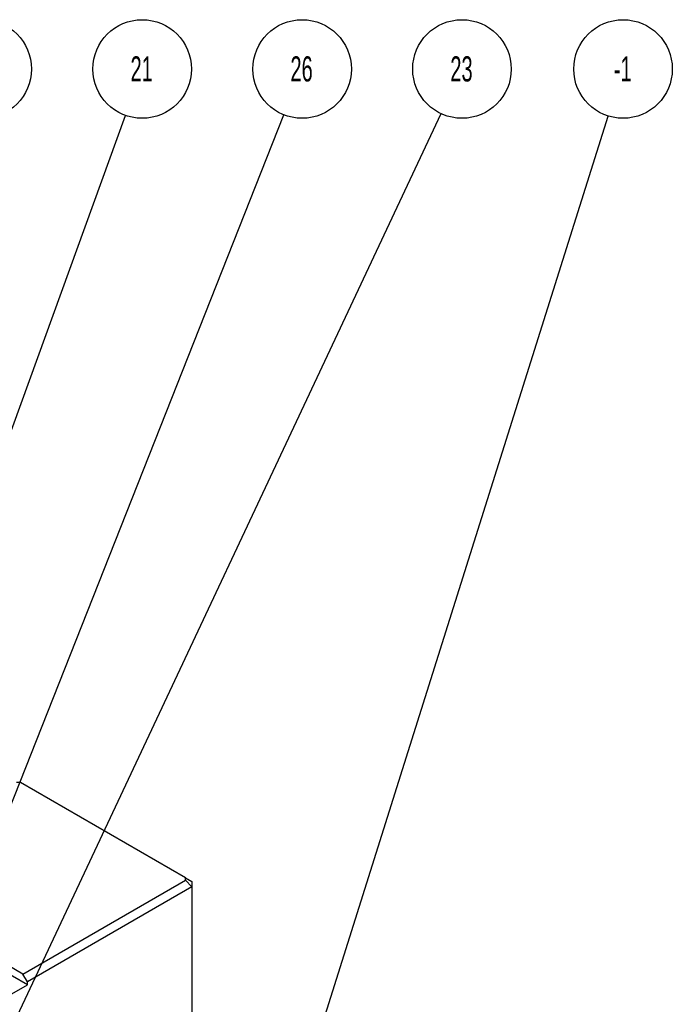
# Model space of a CAD drawing. Header units: inches. Extents: x 1880 to 2363, y -453 to -54.
# Tile 304 of 656: x 2076.22 to 2078.82, y -417.76 to -413.85. Entities that reach past the tile are written whole.
import ezdxf

# ---------------------------------------------------------------- set-up
doc = ezdxf.new("R2010")
doc.units = ezdxf.units.IN
doc.header["$LTSCALE"] = 0.5
doc.header["$MEASUREMENT"] = 0
doc.layers.add('DSS-M-S', color=53, linetype='Continuous')
doc.layers.add('SID-M-S', color=105, linetype='Continuous')
doc.styles.add('SLDTEXTSTYLE0', font='TXT', dxfattribs={"width": 0.595745})

msp = doc.modelspace()

# ---------------------------------------------------------------- linework, layer by layer
at = {"layer": 'DSS-M-S', "linetype": 'Continuous', "lineweight": 25}
for p, q in [((2076.22628, -416.88107), (2076.21163, -416.88107)), ((2076.88338, -417.26041), (2076.22628, -416.88107)), ((2076.23663, -417.64222), (2075.56488, -417.25443)), ((2076.25431, -417.68509), (2075.5472, -417.27688)), ((2076.23663, -417.64222), (2076.88338, -417.26886)), ((2076.90838, -417.29525), (2076.25431, -417.67284)), ((2076.88338, -417.26886), (2076.88338, -417.26041)), ((2076.88338, -417.26041), (2076.90838, -417.27484)), ((2076.88338, -417.26886), (2076.90838, -417.29525)), ((2076.90838, -417.27484), (2076.90838, -417.29525)), ((2076.90838, -417.29525), (2076.90838, -418.07822)), ((2076.25431, -417.67284), (2076.23663, -417.64222)), ((2076.1836, -417.72591), (2076.25431, -417.68509)), ((2076.25431, -417.68509), (2076.25431, -417.67284))]:
    msp.add_line(p, q, dxfattribs=at)
at = {"layer": 'SID-M-S'}
for p, q in [((2074.26369, -420.79663), (2076.64405, -414.22923)), ((2074.54934, -421.35041), (2077.89956, -414.22235)), ((2074.63012, -420.90697), (2077.27474, -414.2272)), ((2076.88621, -419.55932), (2078.56473, -414.2319))]:
    msp.add_line(p, q, dxfattribs=at)
at = {"layer": 'SID-M-S', "color": 0}
for centre in [(2076.07479, -414.04496), (2076.71084, -414.04496), (2077.34689, -414.04496), (2077.98294, -414.04496), (2078.62363, -414.04496)]:
    msp.add_circle(centre, 0.196, dxfattribs=at)

# ---------------------------------------------------------------- texts
at = {"layer": 'SID-M-S', "color": 0, "char_height": 0.1, "attachment_point": 2, "style": 'SLDTEXTSTYLE0'}
for s, insert in [('21', (2076.70882, -413.99459)), ('26', (2077.34487, -413.99459)), ('23', (2077.98092, -413.99459)), ('-1', (2078.62234, -413.99459))]:
    msp.add_mtext(s, dxfattribs=dict(at, insert=insert))

doc.saveas('drawing.dxf')
